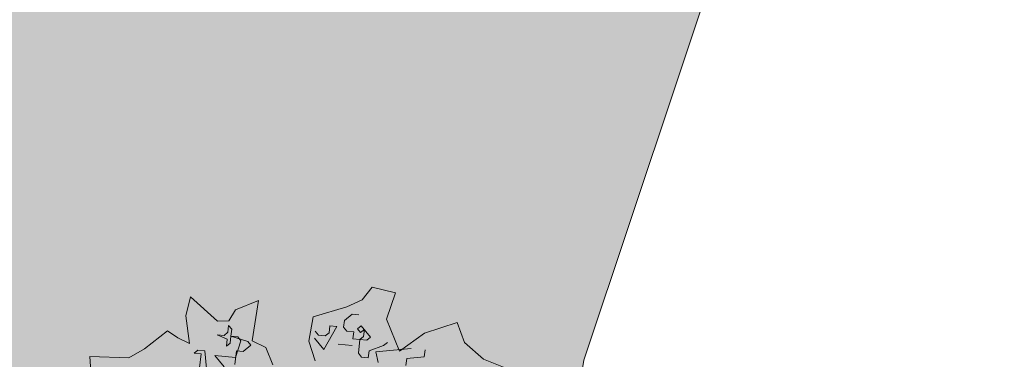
# Model space of a CAD drawing. Header units: metres. Extents: x -228 to 168, y -124 to 293.
# Tile 525 of 613: x 110.54 to 121.5, y 89.86 to 93.64. Entities that reach past the tile are written whole.
import ezdxf

# ---------------------------------------------------------------- set-up
doc = ezdxf.new("R2010")
doc.units = ezdxf.units.M
doc.header["$MEASUREMENT"] = 0
doc.layers.add('Bepflanzung.3 _ UMGEBUNG', color=7, linetype='Continuous')
doc.layers.add('Parzellen.3 _ UMGEBUNG', color=7, linetype='Continuous')

msp = doc.modelspace()

# ---------------------------------------------------------------- hatches: boundary and pattern name
at = {"layer": 'Parzellen.3 _ UMGEBUNG', "linetype": 'Continuous', "lineweight": 18, "true_color": 0xfafafa}
msp.add_hatch(color=7, dxfattribs=at).paths.add_polyline_path([(58.869, 89.541), (73.537, 77.104), (112.529, 63.249), (116.822, 89.85), (121.504, 103.873), (93.319, 128.681)])

# ---------------------------------------------------------------- linework, layer by layer
at = {"layer": 'Bepflanzung.3 _ UMGEBUNG', "color": 33, "linetype": 'Continuous', "lineweight": 18, "true_color": 0xa89c73}
for p, q in [((114.468, 90.662), (114.358, 90.52)), ((114.726, 90.601), (114.468, 90.662)), ((112.445, 90.557), (112.392, 90.344)), ((112.746, 90.284), (112.445, 90.557)), ((114.627, 90.305), (114.726, 90.601)), ((113.202, 90.513), (112.947, 90.412)), ((113.131, 90.063), (113.202, 90.513)), ((114.185, 90.443), (113.812, 90.331)), ((114.358, 90.52), (114.185, 90.443)), ((112.392, 90.344), (112.435, 90.034)), ((112.947, 90.412), (112.871, 90.287)), ((113.812, 90.331), (113.763, 90.061)), ((114.244, 90.361), (114.159, 90.293)), ((114.321, 90.353), (114.244, 90.361)), ((112.871, 90.287), (112.746, 90.284)), ((112.861, 90.16), (112.869, 90.236)), ((112.869, 90.236), (112.904, 90.194)), ((114.074, 90.224), (113.929, 89.967)), ((113.988, 90.155), (113.997, 90.232)), ((113.997, 90.232), (114.074, 90.224)), ((114.159, 90.293), (114.15, 90.216)), ((114.15, 90.216), (114.185, 90.173)), ((114.304, 90.199), (114.347, 90.233)), ((114.339, 90.157), (114.304, 90.199)), ((114.347, 90.233), (114.45, 90.106)), ((114.773, 89.948), (114.627, 90.305)), ((115.415, 90.269), (115.051, 90.152)), ((115.495, 90.046), (115.415, 90.269)), ((112.189, 90.176), (111.932, 89.976)), ((112.306, 90.097), (112.189, 90.176)), ((112.435, 90.034), (112.306, 90.097)), ((112.853, 90.083), (112.742, 90.133)), ((112.742, 90.133), (112.819, 90.125)), ((112.819, 90.125), (112.861, 90.16)), ((112.896, 90.117), (112.887, 90.04)), ((112.904, 90.194), (112.896, 90.117)), ((112.896, 90.117), (113.084, 90.058)), ((112.972, 90.109), (112.896, 90.117)), ((113.007, 90.066), (112.972, 90.109)), ((113.929, 89.967), (113.826, 90.095)), ((113.835, 90.172), (113.869, 90.129)), ((113.869, 90.129), (113.946, 90.121)), ((113.946, 90.121), (113.988, 90.155)), ((114.185, 90.173), (114.262, 90.165)), ((114.262, 90.165), (114.253, 90.088)), ((114.33, 90.08), (114.373, 90.114)), ((114.381, 90.191), (114.339, 90.157)), ((114.373, 90.114), (114.381, 90.191)), ((114.45, 90.106), (114.407, 90.071)), ((115.051, 90.152), (114.773, 89.948)), ((112.845, 90.006), (112.853, 90.083)), ((112.887, 90.04), (112.845, 90.006)), ((112.948, 89.878), (113.007, 90.066)), ((113.118, 90.015), (113.033, 89.947)), ((113.084, 90.058), (113.118, 90.015)), ((113.286, 89.991), (113.131, 90.063)), ((113.364, 89.798), (113.286, 89.991)), ((113.763, 90.061), (113.832, 89.841)), ((114.091, 90.028), (114.245, 90.011)), ((114.245, 90.011), (114.091, 90.028)), ((114.253, 90.088), (114.33, 90.08)), ((114.33, 90.08), (114.314, 89.926)), ((114.407, 90.071), (114.33, 90.08)), ((114.433, 89.952), (114.595, 90.012)), ((114.51, 89.944), (114.903, 89.979)), ((114.595, 90.012), (114.638, 90.047)), ((115.708, 89.86), (115.495, 90.046)), ((111.759, 89.876), (111.326, 89.891)), ((111.326, 89.891), (111.354, 89.465)), ((111.932, 89.976), (111.759, 89.876)), ((112.486, 89.928), (112.529, 89.962)), ((112.563, 89.919), (112.486, 89.928)), ((112.529, 89.962), (112.606, 89.954)), ((112.547, 89.765), (112.563, 89.919)), ((112.606, 89.954), (112.624, 89.757)), ((112.82, 89.775), (112.717, 89.903)), ((112.717, 89.903), (112.948, 89.878)), ((112.956, 89.955), (112.939, 89.801)), ((113.033, 89.947), (112.956, 89.955)), ((114.314, 89.926), (114.348, 89.883)), ((114.348, 89.883), (114.425, 89.875)), ((114.425, 89.875), (114.433, 89.952)), ((114.536, 89.824), (114.51, 89.944)), ((115.048, 89.886), (114.852, 89.868)), ((115.057, 89.963), (115.048, 89.886)), ((114.852, 89.868), (114.844, 89.791)), ((115.987, 89.748), (115.708, 89.86))]:
    msp.add_line(p, q, dxfattribs=at)
at = {"layer": 'Parzellen.3 _ UMGEBUNG', "color": 253, "linetype": 'Continuous', "lineweight": 18, "true_color": 0x9f9f9f, "flags": 128}
msp.add_lwpolyline([(58.869, 89.541), (93.319, 128.681), (121.504, 103.873), (116.822, 89.85), (112.529, 63.249), (73.537, 77.104)], close=True, dxfattribs=at)

doc.saveas('drawing.dxf')
